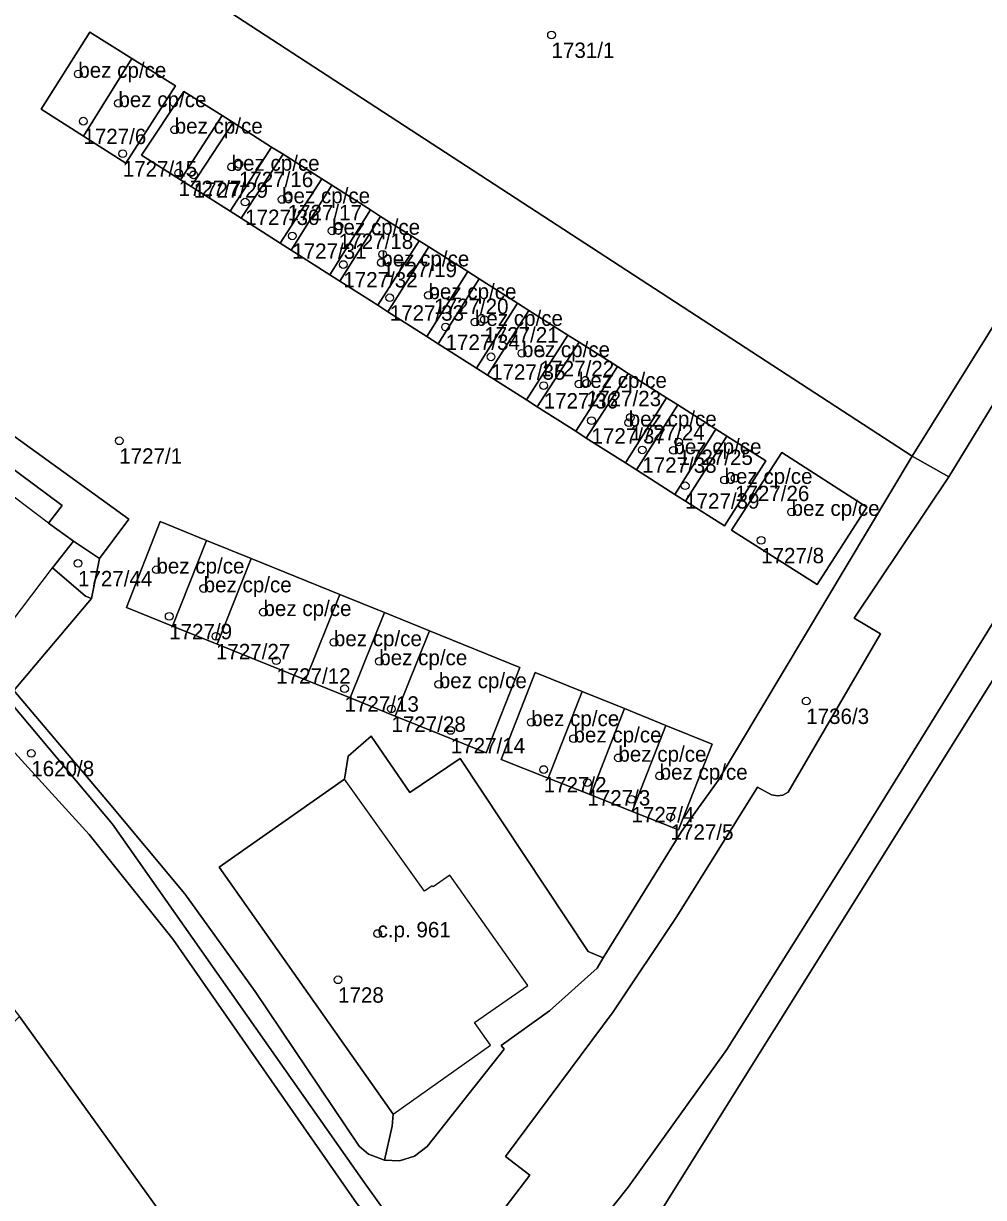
# Model space of a CAD drawing. Extents: x -878211 to -870363, y -1058464 to -1052522.
# Drawn here: x -874892.6 to -874830.2, y -1055831.1 to -1055754.7 of the extents above; entities that cross this region are included whole.
import ezdxf

# ---------------------------------------------------------------- set-up
doc = ezdxf.new("R2010")
doc.units = 0
for name, color, linetype in [('Definiční body', 7, 'Continuous'), ('Polygon budovy', 7, 'Continuous'), ('Polygon parcely', 7, 'Continuous')]:
    doc.layers.add(name, color=color, linetype=linetype)

msp = doc.modelspace()

# ---------------------------------------------------------------- linework, layer by layer
at = {"layer": 'Definiční body'}
for centre in [(-874858.26, -1055755.48994), (-874889.03, -1055758.01994), (-874886.42, -1055759.92994), (-874888.7, -1055761.08994), (-874882.76, -1055761.64994), (-874886.14, -1055763.19994), (-874879.06, -1055764.05994), (-874878.59, -1055763.88994), (-874882.51, -1055764.46994), (-874881.53, -1055764.57994), (-874878.18, -1055766.34994), (-874875.78, -1055766.17994), (-874875.42, -1055766.03994), (-874872.09, -1055767.90994), (-874875.12, -1055768.54994), (-874872.53, -1055768.21994), (-874869.24, -1055769.73994), (-874871.8, -1055770.40994), (-874869.33, -1055770.27994), (-874866.26, -1055772.40994), (-874865.89, -1055772.13994), (-874868.78, -1055772.56994), (-874862.63, -1055773.98994), (-874865.15, -1055774.46994), (-874863.24, -1055774.14994), (-874860.18, -1055776.17994), (-874859.02, -1055776.17994), (-874862.19, -1055776.40994), (-874858.77, -1055778.27994), (-874856.48, -1055778.17994), (-874855.97, -1055778.12994), (-874855.66, -1055780.55994), (-874853.24, -1055780.68994), (-874853.13, -1055780.33994), (-874886.37, -1055781.86994), (-874850, -1055781.94994), (-874852.36, -1055782.45994), (-874850.33, -1055782.48994), (-874847.01, -1055784.41994), (-874846.33, -1055784.29994), (-874849.57, -1055784.78994), (-874842.65, -1055786.49994), (-874844.63, -1055788.33994), (-874889.05, -1055789.83994), (-874883.95, -1055790.24994), (-874880.88, -1055791.46994), (-874876.99, -1055793.00994), (-874883.12, -1055793.27994), (-874880.08, -1055794.57994), (-874872.41, -1055794.96994), (-874876.16, -1055796.16994), (-874869.46, -1055796.20994), (-874871.72, -1055797.98994), (-874865.59, -1055797.69994), (-874841.7, -1055798.78994), (-874868.67, -1055799.29994), (-874864.81, -1055800.69994), (-874859.58, -1055800.16994), (-874856.83, -1055801.22994), (-874892.09, -1055802.18994), (-874853.91, -1055802.47994), (-874858.77, -1055803.23994), (-874851.23, -1055803.64994), (-874855.93, -1055804.08994), (-874853.06, -1055805.17994), (-874850.52, -1055806.31994), (-874869.57, -1055813.89994), (-874872.14, -1055816.90994)]:
    msp.add_circle(centre, 0.25, dxfattribs=at)
at = {"layer": 'Polygon budovy'}
for points in [[(-874888.28, -1055755.31), (-874891.44, -1055760.31), (-874888.69, -1055762.06), (-874885.54, -1055757.02)], [(-874888.69, -1055762.06), (-874885.94, -1055763.82), (-874882.71, -1055758.79), (-874885.54, -1055757.02)], [(-874882.17, -1055759.15), (-874884.91, -1055763.29), (-874882.39, -1055764.9), (-874879.68, -1055760.73)], [(-874878.97, -1055761.18), (-874881.7, -1055765.33), (-874879.16, -1055766.95), (-874876.46, -1055762.77)], [(-874875.72, -1055763.24), (-874878.45, -1055767.4), (-874875.91, -1055769.02), (-874873.2, -1055764.84)], [(-874872.55, -1055765.25), (-874875.19, -1055769.47), (-874872.67, -1055771.08), (-874870.03, -1055766.86)], [(-874869.37, -1055767.28), (-874872.03, -1055771.49), (-874869.55, -1055773.06), (-874866.87, -1055768.86)], [(-874866.24, -1055769.26), (-874868.9, -1055773.48), (-874866.37, -1055775.09), (-874863.71, -1055770.87)], [(-874862.96, -1055771.35), (-874865.63, -1055775.56), (-874863.13, -1055777.15), (-874860.47, -1055772.93)], [(-874859.73, -1055773.4), (-874862.43, -1055777.6), (-874859.89, -1055779.21), (-874857.2, -1055775)], [(-874856.47, -1055775.46), (-874859.2, -1055779.65), (-874856.68, -1055781.25), (-874853.98, -1055777.04)], [(-874853.27, -1055777.49), (-874856, -1055781.69), (-874853.45, -1055783.31), (-874850.78, -1055779.08)], [(-874850.05, -1055779.54), (-874852.74, -1055783.76), (-874850.24, -1055785.35), (-874847.57, -1055781.11)], [(-874846.86, -1055781.57), (-874849.55, -1055785.79), (-874847.02, -1055787.4), (-874844.33, -1055783.17)], [(-874843.28, -1055782.62), (-874846.55, -1055787.67), (-874840.99, -1055791.21), (-874837.76, -1055786.19)], [(-874885.9, -1055792.71), (-874882.91, -1055793.92), (-874880.7, -1055788.34), (-874883.7, -1055787.12)], [(-874880.7, -1055788.34), (-874882.91, -1055793.92), (-874880.01, -1055795.09), (-874877.8, -1055789.52)], [(-874877.8, -1055789.52), (-874880.01, -1055795.09), (-874874.26, -1055797.41), (-874872.03, -1055791.85)], [(-874872.03, -1055791.85), (-874874.26, -1055797.41), (-874871.36, -1055798.58), (-874869.13, -1055793.03)], [(-874869.13, -1055793.03), (-874871.36, -1055798.58), (-874868.43, -1055799.77), (-874866.19, -1055794.22)], [(-874866.19, -1055794.22), (-874868.43, -1055799.77), (-874862.5, -1055802.16), (-874860.31, -1055796.61)], [(-874859.32, -1055796.94), (-874861.53, -1055802.58), (-874858.47, -1055803.8), (-874856.27, -1055798.17)], [(-874856.27, -1055798.17), (-874858.47, -1055803.8), (-874855.71, -1055804.89), (-874853.52, -1055799.28)], [(-874853.52, -1055799.28), (-874855.71, -1055804.89), (-874853.02, -1055805.97), (-874850.83, -1055800.37)], [(-874850.83, -1055800.37), (-874853.02, -1055805.97), (-874850.01, -1055807.16), (-874847.81, -1055801.59)], [(-874871.72, -1055803.86), (-874879.86, -1055809.58), (-874868.56, -1055825.64), (-874862.22, -1055821.16), (-874863.26, -1055819.69), (-874859.81, -1055817.27), (-874864.88, -1055810.1), (-874865.96, -1055810.87), (-874866.02, -1055810.79), (-874866.53, -1055811.15)]]:
    msp.add_lwpolyline(points, close=True, dxfattribs=at)
msp.add_lwpolyline([(-874895.43, -1055796.34), (-874890.7, -1055790.12), (-874889.35, -1055788.4), (-874890.96, -1055787.22), (-874894.56, -1055784.51)], dxfattribs=at)
at = {"layer": 'Polygon parcely'}
for points in [[(-874889.21, -1055739.85), (-874888.66, -1055747.81), (-874834.8, -1055782.87), (-874819.95, -1055759.02), (-874820.67, -1055756.78), (-874818.23, -1055753), (-874812.5, -1055751.61), (-874801.27, -1055733.29), (-874879.16, -1055694.43), (-874889.4, -1055716.78), (-874890.26, -1055719.4), (-874890.42, -1055722.13)], [(-874860.45, -1055841.47), (-874860.38, -1055843.78), (-874859.32, -1055845.02), (-874812.82, -1055770.63), (-874798.65, -1055748.02), (-874799.84, -1055748.3), (-874800.91, -1055748.75), (-874801.89, -1055749.43), (-874802.76, -1055750.4), (-874838.55, -1055808.24), (-874846.87, -1055821.44), (-874853.28, -1055830.4), (-874858.61, -1055837.09), (-874859.89, -1055839.47)], [(-874820.72, -1055765.06), (-874812.5, -1055751.61), (-874818.23, -1055753), (-874820.67, -1055756.78), (-874819.95, -1055759.02), (-874834.8, -1055782.87), (-874832.43, -1055784.22)], [(-874885.54, -1055757.02), (-874882.71, -1055758.79), (-874885.94, -1055763.82), (-874888.69, -1055762.06), (-874891.44, -1055760.31), (-874888.28, -1055755.31)], [(-874888.69, -1055762.06), (-874885.54, -1055757.02), (-874888.28, -1055755.31), (-874891.44, -1055760.31)], [(-874888.69, -1055762.06), (-874885.94, -1055763.82), (-874882.71, -1055758.79), (-874885.54, -1055757.02)], [(-874881.7, -1055765.33), (-874882.39, -1055764.9), (-874884.91, -1055763.29), (-874882.17, -1055759.15), (-874879.68, -1055760.73), (-874878.97, -1055761.18), (-874876.46, -1055762.77), (-874875.72, -1055763.24), (-874873.2, -1055764.84), (-874872.55, -1055765.25), (-874870.03, -1055766.86), (-874869.37, -1055767.28), (-874866.87, -1055768.86), (-874866.24, -1055769.26), (-874863.71, -1055770.87), (-874862.96, -1055771.35), (-874860.47, -1055772.93), (-874859.73, -1055773.4), (-874857.2, -1055775), (-874856.47, -1055775.46), (-874853.98, -1055777.04), (-874853.27, -1055777.49), (-874850.78, -1055779.08), (-874850.05, -1055779.54), (-874847.57, -1055781.11), (-874846.86, -1055781.57), (-874844.33, -1055783.17), (-874847.02, -1055787.4), (-874849.55, -1055785.79), (-874850.24, -1055785.35), (-874852.74, -1055783.76), (-874853.45, -1055783.31), (-874856, -1055781.69), (-874856.68, -1055781.25), (-874859.2, -1055779.65), (-874859.89, -1055779.21), (-874862.43, -1055777.6), (-874863.13, -1055777.15), (-874865.63, -1055775.56), (-874866.37, -1055775.09), (-874868.9, -1055773.48), (-874869.55, -1055773.06), (-874872.03, -1055771.49), (-874872.67, -1055771.08), (-874875.19, -1055769.47), (-874875.91, -1055769.02), (-874878.45, -1055767.4), (-874879.16, -1055766.95)], [(-874882.39, -1055764.9), (-874879.68, -1055760.73), (-874882.17, -1055759.15), (-874884.91, -1055763.29)], [(-874882.39, -1055764.9), (-874881.7, -1055765.33), (-874878.97, -1055761.18), (-874879.68, -1055760.73)], [(-874881.7, -1055765.33), (-874879.16, -1055766.95), (-874876.46, -1055762.77), (-874878.97, -1055761.18)], [(-874879.16, -1055766.95), (-874878.45, -1055767.4), (-874875.72, -1055763.24), (-874876.46, -1055762.77)], [(-874875.91, -1055769.02), (-874873.2, -1055764.84), (-874875.72, -1055763.24), (-874878.45, -1055767.4)], [(-874872.55, -1055765.25), (-874873.2, -1055764.84), (-874875.91, -1055769.02), (-874875.19, -1055769.47)], [(-874872.67, -1055771.08), (-874870.03, -1055766.86), (-874872.55, -1055765.25), (-874875.19, -1055769.47)], [(-874869.37, -1055767.28), (-874870.03, -1055766.86), (-874872.67, -1055771.08), (-874872.03, -1055771.49)], [(-874869.55, -1055773.06), (-874866.87, -1055768.86), (-874869.37, -1055767.28), (-874872.03, -1055771.49)], [(-874866.24, -1055769.26), (-874866.87, -1055768.86), (-874869.55, -1055773.06), (-874868.9, -1055773.48)], [(-874866.37, -1055775.09), (-874863.71, -1055770.87), (-874866.24, -1055769.26), (-874868.9, -1055773.48)], [(-874889.35, -1055788.4), (-874887.65, -1055789.53), (-874885.74, -1055786.96), (-874893.18, -1055781.59), (-874896.71, -1055776.82), (-874902, -1055772.85), (-874901.49, -1055772.16), (-874903.05, -1055771.01), (-874907.61, -1055777.17), (-874898.07, -1055784.39), (-874897.61, -1055783.8), (-874896.88, -1055782.86), (-874896.13, -1055783.39), (-874894.56, -1055784.51), (-874893.73, -1055783.36), (-874890.09, -1055786.07), (-874890.96, -1055787.22)], [(-874862.96, -1055771.35), (-874863.71, -1055770.87), (-874866.37, -1055775.09), (-874865.63, -1055775.56)], [(-874865.63, -1055775.56), (-874863.13, -1055777.15), (-874860.47, -1055772.93), (-874862.96, -1055771.35)], [(-874859.73, -1055773.4), (-874860.47, -1055772.93), (-874863.13, -1055777.15), (-874862.43, -1055777.6)], [(-874859.89, -1055779.21), (-874857.2, -1055775), (-874859.73, -1055773.4), (-874862.43, -1055777.6)], [(-874856.47, -1055775.46), (-874857.2, -1055775), (-874859.89, -1055779.21), (-874859.2, -1055779.65)], [(-874856.68, -1055781.25), (-874853.98, -1055777.04), (-874856.47, -1055775.46), (-874859.2, -1055779.65)], [(-874853.27, -1055777.49), (-874853.98, -1055777.04), (-874856.68, -1055781.25), (-874856, -1055781.69)], [(-874856, -1055781.69), (-874853.45, -1055783.31), (-874850.78, -1055779.08), (-874853.27, -1055777.49)], [(-874850.05, -1055779.54), (-874850.78, -1055779.08), (-874853.45, -1055783.31), (-874852.74, -1055783.76)], [(-874919.07, -1055780.51), (-874907.15, -1055789.44), (-874902.59, -1055793.17), (-874898.75, -1055796.58), (-874894.29, -1055800.93), (-874888.33, -1055807.46), (-874882.86, -1055814.28), (-874870.91, -1055831.45), (-874870.15, -1055832.33), (-874869.19, -1055833.12), (-874867.95, -1055833.56), (-874870.43, -1055830.1), (-874886.8, -1055806.8), (-874894, -1055798.21), (-874895.43, -1055796.34), (-874901.61, -1055791.7), (-874901.34, -1055791.33), (-874912.07, -1055783.34), (-874912.39, -1055783.7), (-874916.25, -1055780.87), (-874916.4, -1055781.04), (-874918.47, -1055779.56)], [(-874852.74, -1055783.76), (-874850.24, -1055785.35), (-874847.57, -1055781.11), (-874850.05, -1055779.54)], [(-874846.86, -1055781.57), (-874847.57, -1055781.11), (-874850.24, -1055785.35), (-874849.55, -1055785.79)], [(-874849.55, -1055785.79), (-874847.02, -1055787.4), (-874844.33, -1055783.17), (-874846.86, -1055781.57)], [(-874840.99, -1055791.21), (-874846.55, -1055787.67), (-874843.28, -1055782.62), (-874837.76, -1055786.19)], [(-874840.99, -1055791.21), (-874837.76, -1055786.19), (-874843.28, -1055782.62), (-874846.55, -1055787.67)], [(-874868.43, -1055799.77), (-874871.36, -1055798.58), (-874874.26, -1055797.41), (-874880.01, -1055795.09), (-874882.91, -1055793.92), (-874885.9, -1055792.71), (-874883.7, -1055787.12), (-874880.7, -1055788.34), (-874877.8, -1055789.52), (-874872.03, -1055791.85), (-874869.13, -1055793.03), (-874866.19, -1055794.22), (-874860.31, -1055796.61), (-874862.5, -1055802.16)], [(-874882.91, -1055793.92), (-874880.7, -1055788.34), (-874883.7, -1055787.12), (-874885.9, -1055792.71)], [(-874888.18, -1055792.11), (-874887.65, -1055789.53), (-874889.35, -1055788.4), (-874890.7, -1055790.12), (-874888.57, -1055791.97)], [(-874882.91, -1055793.92), (-874880.01, -1055795.09), (-874877.8, -1055789.52), (-874880.7, -1055788.34)], [(-874874.26, -1055797.41), (-874872.03, -1055791.85), (-874877.8, -1055789.52), (-874880.01, -1055795.09)], [(-874871.36, -1055798.58), (-874869.13, -1055793.03), (-874872.03, -1055791.85), (-874874.26, -1055797.41)], [(-874871.36, -1055798.58), (-874868.43, -1055799.77), (-874866.19, -1055794.22), (-874869.13, -1055793.03)], [(-874868.43, -1055799.77), (-874862.5, -1055802.16), (-874860.31, -1055796.61), (-874866.19, -1055794.22)], [(-874850.83, -1055800.37), (-874847.81, -1055801.59), (-874850.01, -1055807.16), (-874853.02, -1055805.97), (-874855.71, -1055804.89), (-874858.47, -1055803.8), (-874861.53, -1055802.58), (-874859.32, -1055796.94), (-874856.27, -1055798.17), (-874853.52, -1055799.28)], [(-874858.47, -1055803.8), (-874856.27, -1055798.17), (-874859.32, -1055796.94), (-874861.53, -1055802.58)], [(-874855.71, -1055804.89), (-874853.52, -1055799.28), (-874856.27, -1055798.17), (-874858.47, -1055803.8)], [(-874853.02, -1055805.97), (-874850.83, -1055800.37), (-874853.52, -1055799.28), (-874855.71, -1055804.89)], [(-874853.02, -1055805.97), (-874850.01, -1055807.16), (-874847.81, -1055801.59), (-874850.83, -1055800.37)], [(-874868.15, -1055828.67), (-874867.17, -1055828.37), (-874866.35, -1055827.74), (-874861.34, -1055821.42), (-874861.53, -1055821.17), (-874858.4, -1055818.92), (-874855.3, -1055816.16), (-874854.91, -1055815.48), (-874855.88, -1055815.06), (-874864.2, -1055802.53), (-874867.48, -1055804.73), (-874869.98, -1055801.07), (-874871.48, -1055802.37), (-874871.72, -1055803.86), (-874879.86, -1055809.58), (-874868.56, -1055825.64), (-874868.62, -1055826.43), (-874869.12, -1055828.64)], [(-874928.33, -1055855.43), (-874911.78, -1055871.39), (-874897.08, -1055856.23), (-874890.3, -1055849.31), (-874879.35, -1055838.06), (-874892.85, -1055819.3), (-874927.95, -1055855.05)]]:
    msp.add_lwpolyline(points, close=True, dxfattribs=at)
for points in [[(-874862.19, -1055843.1), (-874861.84, -1055842.08), (-874867.95, -1055833.56), (-874869.19, -1055833.12), (-874870.15, -1055832.33), (-874870.91, -1055831.45), (-874882.86, -1055814.28), (-874888.33, -1055807.46), (-874894.29, -1055800.93), (-874898.75, -1055796.58), (-874902.59, -1055793.17), (-874907.15, -1055789.44), (-874919.07, -1055780.51), (-874924.59, -1055776.29), (-874923.63, -1055775.02), (-874952.35, -1055755.06), (-874965.38, -1055746.78), (-874992, -1055729.12), (-874991.85, -1055728.83), (-874992.33, -1055728.53)], [(-874999.93, -1055733.52), (-874985.59, -1055742.63), (-874961.04, -1055758.78), (-874942.1, -1055772.01), (-874924.67, -1055784.84), (-874927.92, -1055789.28), (-874911.22, -1055801.64), (-874900.59, -1055809.44), (-874892.85, -1055819.3), (-874879.35, -1055838.06), (-874867.61, -1055855.06), (-874865.13, -1055858.11), (-874862.14, -1055860.96), (-874850.44, -1055872.07), (-874845.61, -1055876.7), (-874839.74, -1055881.79), (-874836.02, -1055884.7), (-874830.75, -1055889.28), (-874829.44, -1055889.34), (-874817.82, -1055897.84)], [(-874893.18, -1055781.59), (-874885.74, -1055786.96), (-874887.65, -1055789.53), (-874888.18, -1055792.11), (-874893.22, -1055798.1), (-874887.14, -1055805.3), (-874882.1, -1055811.31), (-874877.53, -1055817.67), (-874870.77, -1055827.72), (-874870.16, -1055828.24), (-874869.12, -1055828.64), (-874868.62, -1055826.43), (-874868.56, -1055825.64), (-874879.86, -1055809.58), (-874871.72, -1055803.86), (-874871.48, -1055802.37), (-874869.98, -1055801.07), (-874867.48, -1055804.73), (-874864.2, -1055802.53), (-874855.88, -1055815.06), (-874854.91, -1055815.48), (-874849.8, -1055807.27), (-874847.42, -1055803.96), (-874834.8, -1055782.87), (-874888.66, -1055747.81)], [(-874718.17, -1055789.53), (-874727.62, -1055785.87), (-874726.2, -1055781.99), (-874734.95, -1055778.85), (-874737.71, -1055786.18), (-874738.08, -1055786.04), (-874737.87, -1055785.55), (-874747.89, -1055781.71), (-874747.98, -1055781.93), (-874751.7, -1055780.49), (-874748.95, -1055773.19), (-874747.05, -1055768.13), (-874746.36, -1055766.4), (-874795.99, -1055748.2), (-874797.5, -1055747.94), (-874798.65, -1055748.02), (-874812.82, -1055770.63), (-874859.32, -1055845.02), (-874853.81, -1055851.46), (-874849.5, -1055856.08), (-874842.21, -1055862.83), (-874824.86, -1055877.56), (-874817.72, -1055883.42), (-874799.55, -1055897.71)], [(-874858.61, -1055837.09), (-874853.28, -1055830.4), (-874846.87, -1055821.44), (-874838.55, -1055808.24), (-874802.76, -1055750.4)], [(-874820.72, -1055765.06), (-874832.43, -1055784.22), (-874838.59, -1055793.41), (-874836.86, -1055794.42), (-874842.88, -1055804.71), (-874843.22, -1055804.91), (-874843.57, -1055804.96), (-874843.96, -1055804.89), (-874844.87, -1055804.38), (-874850.11, -1055812.79), (-874854.25, -1055819), (-874861.25, -1055828.39), (-874859.66, -1055829.62), (-874861.55, -1055832.09)], [(-874861.55, -1055832.09), (-874859.66, -1055829.62), (-874861.25, -1055828.39), (-874854.25, -1055819), (-874850.11, -1055812.79), (-874844.87, -1055804.38), (-874843.96, -1055804.89), (-874843.57, -1055804.96), (-874843.22, -1055804.91), (-874842.88, -1055804.71), (-874836.86, -1055794.42), (-874838.59, -1055793.41), (-874832.43, -1055784.22), (-874834.8, -1055782.87), (-874847.42, -1055803.96), (-874849.8, -1055807.27), (-874854.91, -1055815.48), (-874855.3, -1055816.16), (-874858.4, -1055818.92), (-874861.53, -1055821.17), (-874861.34, -1055821.42), (-874866.35, -1055827.74), (-874867.17, -1055828.37), (-874868.15, -1055828.67), (-874869.12, -1055828.64), (-874870.16, -1055828.24), (-874870.77, -1055827.72), (-874877.53, -1055817.67), (-874882.1, -1055811.31), (-874887.14, -1055805.3), (-874893.22, -1055798.1)], [(-874893.22, -1055798.1), (-874888.18, -1055792.11), (-874888.57, -1055791.97), (-874890.7, -1055790.12), (-874889.35, -1055788.4), (-874890.96, -1055787.22), (-874890.09, -1055786.07), (-874893.73, -1055783.36)], [(-874894, -1055798.21), (-874886.8, -1055806.8), (-874870.43, -1055830.1), (-874867.95, -1055833.56)]]:
    msp.add_lwpolyline(points, dxfattribs=at)

# ---------------------------------------------------------------- texts
at = {"layer": 'Definiční body'}
for s, p in [('1731/1', (-874858.26, -1055756.979)), ('bez cp/ce', (-874889.03, -1055758.27)), ('bez cp/ce', (-874886.42, -1055760.179)), ('1727/6', (-874888.7, -1055762.579)), ('bez cp/ce', (-874882.76, -1055761.899)), ('1727/15', (-874886.14, -1055764.689)), ('bez cp/ce', (-874879.06, -1055764.31)), ('1727/16', (-874878.59, -1055765.379)), ('1727/7', (-874882.51, -1055765.959)), ('1727/29', (-874881.53, -1055766.069)), ('bez cp/ce', (-874875.78, -1055766.429)), ('1727/30', (-874878.18, -1055767.839)), ('1727/17', (-874875.42, -1055767.529)), ('bez cp/ce', (-874872.53, -1055768.47)), ('1727/18', (-874872.09, -1055769.399)), ('1727/31', (-874875.12, -1055770.039)), ('bez cp/ce', (-874869.33, -1055770.53)), ('1727/19', (-874869.24, -1055771.229)), ('1727/32', (-874871.8, -1055771.899)), ('bez cp/ce', (-874866.26, -1055772.659)), ('1727/20', (-874865.89, -1055773.629)), ('1727/33', (-874868.78, -1055774.059)), ('bez cp/ce', (-874863.24, -1055774.399)), ('1727/21', (-874862.63, -1055775.479)), ('1727/34', (-874865.15, -1055775.959)), ('bez cp/ce', (-874860.18, -1055776.429)), ('1727/22', (-874859.02, -1055777.669)), ('1727/35', (-874862.19, -1055777.899)), ('bez cp/ce', (-874856.48, -1055778.429)), ('1727/36', (-874858.77, -1055779.769)), ('1727/23', (-874855.97, -1055779.619)), ('bez cp/ce', (-874853.24, -1055780.94)), ('1727/37', (-874855.66, -1055782.049)), ('1727/24', (-874853.13, -1055781.829)), ('bez cp/ce', (-874850.33, -1055782.74)), ('1727/1', (-874886.37, -1055783.359)), ('1727/38', (-874852.36, -1055783.949)), ('1727/25', (-874850, -1055783.439)), ('bez cp/ce', (-874847.01, -1055784.669)), ('1727/26', (-874846.33, -1055785.789)), ('1727/39', (-874849.57, -1055786.279)), ('bez cp/ce', (-874842.65, -1055786.75)), ('1727/8', (-874844.63, -1055789.829)), ('bez cp/ce', (-874883.95, -1055790.5)), ('1727/44', (-874889.05, -1055791.329)), ('bez cp/ce', (-874880.88, -1055791.72)), ('bez cp/ce', (-874876.99, -1055793.26)), ('1727/9', (-874883.12, -1055794.769)), ('bez cp/ce', (-874872.41, -1055795.22)), ('1727/27', (-874880.08, -1055796.069)), ('bez cp/ce', (-874869.46, -1055796.46)), ('1727/12', (-874876.16, -1055797.659)), ('bez cp/ce', (-874865.59, -1055797.95)), ('1727/13', (-874871.72, -1055799.479)), ('bez cp/ce', (-874859.58, -1055800.419)), ('1736/3', (-874841.7, -1055800.279)), ('1727/28', (-874868.67, -1055800.789)), ('bez cp/ce', (-874856.83, -1055801.48)), ('1727/14', (-874864.81, -1055802.189)), ('bez cp/ce', (-874853.91, -1055802.73)), ('1620/8', (-874892.09, -1055803.679)), ('bez cp/ce', (-874851.23, -1055803.899)), ('1727/2', (-874858.77, -1055804.729)), ('1727/3', (-874855.93, -1055805.579)), ('1727/4', (-874853.06, -1055806.669)), ('1727/5', (-874850.52, -1055807.809)), ('c.p. 961', (-874869.57, -1055814.149)), ('1728', (-874872.14, -1055818.399))]:
    msp.add_text(s, height=0.999996, dxfattribs=at).set_placement(p)

doc.saveas('drawing.dxf')
